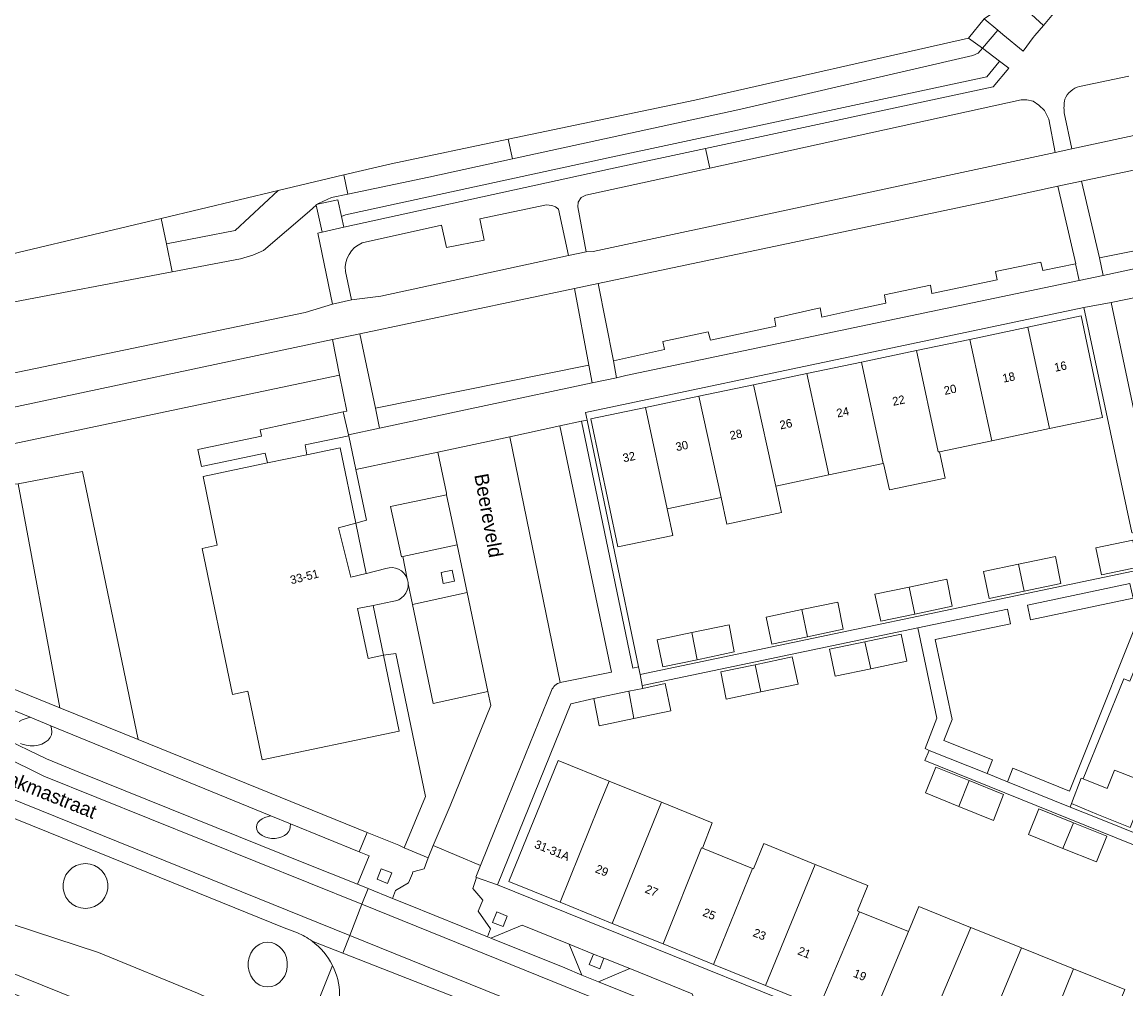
# Model space of a CAD drawing. Header units: metres. Extents: x 151448 to 154749, y 463108 to 465296.
# Tile 432 of 449: x 154322 to 154420, y 465007 to 465093. Entities that reach past the tile are written whole.
import ezdxf
from ezdxf.enums import TextEntityAlignment as Align

# ---------------------------------------------------------------- set-up
doc = ezdxf.new("R2010")
doc.units = ezdxf.units.M
for name, color, linetype, lineweight in [('B-PV-GK-KADEMUUR-G', 253, 'Continuous', 9), ('B-PV-GR-BEPLANTING_CULTUUR_BOSPLANTSOEN-GV', 253, 'Continuous', 9), ('B-PV-GR-BEPLANTING_CULTUUR_HEESTERS-GV', 253, 'Continuous', 9), ('B-PV-GR-GROENVOORZIENING-GV', 253, 'Continuous', 9), ('B-PV-GW-TALUD_KRUIN-G', 253, 'Continuous', 9), ('B-PV-IE-TERREINAFSCHEIDING_KUNSTMATIG_HEKWERK-G', 253, 'Continuous', 9), ('B-PV-OG-BEBOUWING-GV', 1, 'Continuous', 9), ('B-PV-OG-BEBOUWING-T18', 2, 'Continuous', 9), ('B-PV-OG-TERREIN_BEGROEID-GV', 253, 'Continuous', 9), ('B-PV-OG-TERREIN_ERF-GV', 253, 'Continuous', 9), ('B-PV-OG-TERREIN_OEVER-GV', 253, 'Continuous', 9), ('B-PV-OG-TOPOGRAFIE-T18', 2, 'Continuous', 9), ('B-PV-VH-GESLOTENVERHARDING_ASFALT-GV', 253, 'Continuous', 9), ('B-PV-VH-OPENVERHARDING_BETONELEMENT-GV', 253, 'Continuous', 9), ('B-PV-VH-OPENVERHARDING_BETONSTRAATSTEEN-GV', 253, 'Continuous', 9), ('B-PV-VH-OPENVERHARDING_TEGEL-GV', 253, 'Continuous', 9)]:
    doc.layers.add(name, color=color, linetype=linetype, lineweight=lineweight)
doc.styles.add('Drong', font='txt', dxfattribs={"height": 1.8})

msp = doc.modelspace()

# ---------------------------------------------------------------- linework, layer by layer
at = {"layer": 'B-PV-GK-KADEMUUR-G', "flags": 128}
for points in [[(154412.461, 465092.551), (154413.663, 465093.973)], [(154412.461, 465092.551), (154411.719, 465091.673), (154411.555, 465091.479)]]:
    msp.add_lwpolyline(points, dxfattribs=at)
at = {"layer": 'B-PV-GR-BEPLANTING_CULTUUR_BOSPLANTSOEN-GV', "flags": 128}
for points in [[(154350.782, 465077.597), (154350.446, 465079.296), (154344.606, 465077.908), (154340.801, 465074.365), (154334.698, 465073.204), (154335.215, 465070.707), (154341.278, 465071.86), (154342.374, 465072.187), (154343.317, 465072.592), (154347.399, 465076.091), (154347.992, 465076.613), (154347.976, 465076.686), (154348.108, 465076.715), (154348.182, 465076.78), (154349.341, 465077.292)], [(154334.698, 465073.204), (154340.801, 465074.365), (154344.606, 465077.908), (154334.235, 465075.443)], [(154325.262, 465032.027), (154332.186, 465029.222), (154327.257, 465052.987), (154321.558, 465051.894)], [(154346.76, 465002.541), (154346.565, 465002.629), (154337.449, 465006.729), (154328.689, 465010.326), (154317.203, 465014.077), (154300.808, 465020.564), (154299.272, 465021.095), (154282.261, 465026.978), (154276.654, 465028.915), (154269.029, 465031.552), (154268.249, 465030.771), (154267.377, 465029.496), (154266.827, 465028.091), (154267.475, 465028.126), (154271.937, 465028.365), (154320.33, 465008.79), (154342.06, 465000), (154345.21, 464998.725), (154345.736, 465000)]]:
    msp.add_lwpolyline(points, close=True, dxfattribs=at)
at = {"layer": 'B-PV-GR-BEPLANTING_CULTUUR_HEESTERS-GV', "flags": 128}
msp.add_lwpolyline([(154376.562, 465035.662), (154372.003, 465057.557), (154371.514, 465057.451), (154376.064, 465035.563)], close=True, dxfattribs=at)
at = {"layer": 'B-PV-GR-GROENVOORZIENING-GV', "flags": 128}
for points in [[(154359.054, 465044.038), (154359.254, 465043.059), (154360.234, 465043.258), (154360.034, 465044.238)], [(154353.757, 465017.76), (154353.385, 465016.832), (154354.313, 465016.46), (154354.685, 465017.388)], [(154363.997, 465013.93), (154363.625, 465013.002), (154364.553, 465012.63), (154364.925, 465013.558)], [(154373.494, 465009.821), (154372.566, 465010.195), (154372.194, 465009.266), (154373.123, 465008.894)]]:
    msp.add_lwpolyline(points, close=True, dxfattribs=at)
at = {"layer": 'B-PV-GW-TALUD_KRUIN-G', "flags": 128}
for points in [[(154408.418, 465092.143), (154408.882, 465091.759), (154410.665, 465090.282), (154411.555, 465091.479), (154411.719, 465091.673), (154412.461, 465092.551)], [(154365.392, 465080.727), (154385.374, 465085.064), (154406.208, 465089.884), (154406.694, 465090.1), (154407.065, 465090.532)], [(154350.782, 465077.597), (154357.963, 465079.114), (154365.392, 465080.727)], [(154335.215, 465070.707), (154341.278, 465071.86), (154342.374, 465072.187), (154343.317, 465072.592), (154347.399, 465076.091), (154347.992, 465076.613), (154347.976, 465076.686), (154348.108, 465076.715), (154348.182, 465076.78), (154349.341, 465077.292), (154350.782, 465077.597)], [(154316.185, 465066.001), (154319.999, 465067.813), (154335.215, 465070.707)]]:
    msp.add_lwpolyline(points, dxfattribs=at)
at = {"layer": 'B-PV-IE-TERREINAFSCHEIDING_KUNSTMATIG_HEKWERK-G', "flags": 128}
msp.add_lwpolyline([(154401.321, 465039.116), (154403.014, 465031.111), (154401.987, 465028.426), (154402.34, 465028.26)], dxfattribs=at)
at = {"layer": 'B-PV-OG-BEBOUWING-GV', "flags": 128}
for points in [[(154411.073, 465065.794), (154412.998, 465056.8), (154417.71, 465057.79), (154415.82, 465066.79)], [(154405.934, 465064.716), (154407.882, 465055.726), (154412.998, 465056.8), (154411.073, 465065.794)], [(154405.934, 465064.716), (154401.215, 465063.726), (154403.143, 465054.73), (154403.24, 465054.751), (154407.882, 465055.726)], [(154396.345, 465062.704), (154398.244, 465053.701), (154398.291, 465053.711), (154398.83, 465051.365), (154403.749, 465052.418), (154403.24, 465054.751), (154403.143, 465054.73), (154401.215, 465063.726)], [(154398.244, 465053.701), (154396.345, 465062.704), (154391.497, 465061.687), (154393.439, 465052.692)], [(154386.746, 465060.69), (154388.75, 465051.707), (154393.439, 465052.692), (154391.497, 465061.687)], [(154381.91, 465059.676), (154383.903, 465050.691), (154384.4, 465048.339), (154389.25, 465049.35), (154388.75, 465051.707), (154386.746, 465060.69)], [(154377.181, 465058.684), (154379.11, 465049.69), (154383.903, 465050.691), (154381.91, 465059.676)], [(154379.11, 465049.69), (154377.181, 465058.684), (154372.35, 465057.67), (154374.74, 465046.31), (154379.6, 465047.33)], [(154420.4, 465046.91), (154417.11, 465046.23), (154417.61, 465043.82), (154420.87, 465044.5)], [(154410.774, 465042.382), (154414, 465043.06), (154413.53, 465045.47), (154410.253, 465044.786)], [(154410.253, 465044.786), (154407.16, 465044.14), (154407.67, 465041.73), (154410.774, 465042.382)], [(154401.062, 465040.345), (154404.37, 465041.04), (154403.9, 465043.45), (154400.554, 465042.751)], [(154400.554, 465042.751), (154397.53, 465042.12), (154398.04, 465039.71), (154401.062, 465040.345)], [(154391.54, 465038.342), (154394.72, 465039.01), (154394.25, 465041.42), (154391.039, 465040.75)], [(154391.54, 465038.342), (154391.039, 465040.75), (154387.88, 465040.09), (154388.39, 465037.68)], [(154381.77, 465036.299), (154385.06, 465036.99), (154384.59, 465039.4), (154381.295, 465038.712)], [(154381.295, 465038.712), (154378.22, 465038.07), (154378.73, 465035.66), (154381.77, 465036.299)], [(154397.15, 465035.494), (154400.36, 465036.17), (154399.85, 465038.58), (154396.631, 465037.9)], [(154397.15, 465035.494), (154396.631, 465037.9), (154393.51, 465037.24), (154394, 465034.83)], [(154386.914, 465035.861), (154387.399, 465033.449), (154390.71, 465034.14), (154390.2, 465036.55)], [(154386.914, 465035.861), (154383.86, 465035.22), (154384.34, 465032.81), (154387.399, 465033.449)], [(154372.611, 465032.853), (154373.08, 465030.44), (154376.161, 465031.084), (154375.697, 465033.5)], [(154376.936, 465033.76), (154375.697, 465033.5), (154376.161, 465031.084), (154379.44, 465031.77), (154378.94, 465034.18)], [(154369.603, 465014.794), (154373.043, 465023.312), (154373.969, 465025.535), (154369.438, 465027.373), (154365.07, 465016.63)], [(154405.885, 465025.575), (154402.93, 465026.77), (154402.01, 465024.49), (154404.968, 465023.291)], [(154420.148, 465021.41), (154421.734, 465025.352), (154418.764, 465026.509), (154418.115, 465024.887), (154416.001, 465025.733), (154415.818, 465025.806), (154414.953, 465023.536), (154417.201, 465022.602)], [(154373.969, 465025.535), (154373.043, 465023.312), (154369.603, 465014.794), (154374.235, 465012.918), (154378.6, 465023.657)], [(154404.968, 465023.291), (154408.03, 465022.05), (154408.94, 465024.34), (154405.885, 465025.575)], [(154378.752, 465011.089), (154382.149, 465019.625), (154382.241, 465019.588), (154383.104, 465021.831), (154378.6, 465023.657), (154374.235, 465012.918)], [(154415.146, 465021.831), (154412.07, 465023.08), (154411.14, 465020.8), (154414.202, 465019.561)], [(154414.202, 465019.561), (154417.17, 465018.36), (154418.08, 465020.64), (154415.146, 465021.831)], [(154387.837, 465007.41), (154392.232, 465018.145), (154387.671, 465019.992), (154386.746, 465017.763), (154386.666, 465017.796), (154383.225, 465009.278)], [(154378.752, 465011.089), (154383.225, 465009.278), (154386.666, 465017.796), (154382.241, 465019.588), (154382.149, 465019.625)], [(154392.573, 465005.492), (154396.155, 465013.953), (154395.98, 465014.024), (154396.886, 465016.261), (154392.232, 465018.145), (154387.837, 465007.41)], [(154400.509, 465012.19), (154396.155, 465013.953), (154392.573, 465005.492), (154396.957, 465003.716)], [(154400.509, 465012.19), (154396.957, 465003.716), (154401.523, 465001.867), (154406.038, 465012.548), (154406.001, 465012.563), (154401.41, 465014.42)], [(154406.038, 465012.548), (154401.523, 465001.867), (154406.072, 465000.025), (154410.533, 465010.744)], [(154410.805, 464998.108), (154411.564, 465000), (154415.131, 465008.897), (154410.533, 465010.744), (154406.072, 465000.025), (154406.134, 465000)], [(154415.152, 464996.348), (154416.662, 465000), (154418.666, 465004.844), (154418.765, 465004.804), (154419.696, 465007.064), (154415.131, 465008.897), (154411.564, 465000), (154410.805, 464998.108)]]:
    msp.add_lwpolyline(points, close=True, dxfattribs=at)
for points in [[(154354.151, 465044.389), (154352.435, 465043.962), (154352.428, 465043.96), (154351.07, 465043.62), (154349.97, 465048.01), (154351.489, 465048.403), (154350.1, 465055.1), (154347.14, 465054.479), (154343.679, 465053.752)], [(154343.679, 465053.752), (154337.95, 465052.55), (154339.21, 465046.46), (154337.86, 465046.18), (154340.55, 465033.21), (154341.93, 465033.5), (154343.2, 465027.42), (154355.345, 465029.975), (154353.961, 465036.703), (154353.962, 465036.708), (154352.58, 465036.42), (154351.66, 465040.84), (154353.024, 465041.124), (154353.031, 465041.125), (154354.731, 465041.48)]]:
    msp.add_lwpolyline(points, dxfattribs=at)
at = {"layer": 'B-PV-OG-BEBOUWING-GV'}
for points in [[(154356.061, 465043.482, 0.412953), (154354.151, 465044.389)], [(154356.147, 465043.046, 0.073259), (154356.061, 465043.482)], [(154354.731, 465041.48, 0.412477), (154356.147, 465043.046)]]:
    msp.add_lwpolyline(points, format="xyb", dxfattribs=at)
at = {"layer": 'B-PV-OG-TERREIN_BEGROEID-GV', "flags": 128}
for points in [[(154365.003, 465082.461), (154381.544, 465085.922), (154405.811, 465091.424), (154407.225, 465093.156), (154408.428, 465093.971), (154409.134, 465094.277), (154409.966, 465094.303), (154410.694, 465094.182), (154402.549, 465101.702), (154379.823, 465121.193), (154359.255, 465139.036), (154342.384, 465154.082), (154326.939, 465167.472), (154319.864, 465173.738), (154318.461, 465175.664)], [(154279.994, 465093.548), (154280.175, 465092.327), (154280.315, 465081.967), (154296.023, 465070.574), (154298.996, 465070.746), (154300.3, 465071.028), (154302.483, 465071.5), (154303.733, 465071.771), (154306.038, 465072.387), (154308.506, 465072.692), (154310.269, 465072.755), (154313.335, 465071.565), (154314.154, 465071.209), (154315.558, 465071.003), (154334.235, 465075.443), (154344.606, 465077.908), (154350.446, 465079.296), (154354.637, 465080.292), (154365.003, 465082.461)], [(154420.051, 465088.052), (154415.679, 465087.154)], [(154414.32, 465084.805), (154414.988, 465081.613), (154421.996, 465083.116), (154421.231, 465086.859)], [(154286.77, 465056.689), (154287.15, 465054.667), (154335.786, 465064.767), (154346.997, 465067.108), (154349.43, 465067.852), (154348.13, 465074.15), (154348.515, 465074.235), (154347.992, 465076.613), (154347.399, 465076.091), (154343.317, 465072.592), (154342.374, 465072.187), (154341.278, 465071.86), (154335.215, 465070.707), (154319.999, 465067.813), (154316.185, 465066.001), (154310.974, 465064.556), (154295.514, 465061.142), (154293.541, 465060.743)], [(154370.343, 465072.145), (154369.47, 465076.259), (154369.189, 465076.482), (154368.873, 465076.601), (154368.416, 465076.643), (154362.508, 465075.397), (154362.88, 465073.518), (154359.55, 465072.858), (154359.087, 465074.833), (154352.074, 465073.264)], [(154350.577, 465070.737), (154351.1, 465068.209), (154353.713, 465068.544), (154370.343, 465072.145)], [(154346.32, 465012.07), (154345.14, 465012.53), (154324.22, 465021), (154306.14, 465028.32), (154286.58, 465036.22), (154282.505, 465037.868), (154281.791, 465038.163), (154279.765, 465038.999), (154278.69, 465038.541), (154278.382, 465038.346), (154275.747, 465036.222), (154274.603, 465035.198), (154271.948, 465033.566), (154270.619, 465032.823), (154269.395, 465031.918), (154269.029, 465031.552)], [(154321.633, 465030.825), (154321.927, 465030.977), (154322.259, 465031.083), (154322.618, 465031.198), (154318.344, 465032.946)], [(154269.029, 465031.552), (154276.654, 465028.915), (154282.261, 465026.978), (154299.272, 465021.095), (154300.808, 465020.564), (154317.203, 465014.077), (154328.689, 465010.326), (154337.449, 465006.729), (154346.565, 465002.629), (154346.76, 465002.541), (154349.432, 465009.17), (154349.425, 465009.182)], [(154315.93, 465031.41), (154324.07, 465027.52), (154327.08, 465026.28), (154347.04, 465018.24), (154351.641, 465016.383), (154352.68, 465018.9), (154351.805, 465019.258), (154345.719, 465021.748), (154345.671, 465021.448), (154345.638, 465021.241), (154345.542, 465021.043), (154345.386, 465020.863), (154345.177, 465020.709), (154344.925, 465020.586), (154344.64, 465020.502), (154344.335, 465020.458), (154344.023, 465020.458), (154343.718, 465020.502), (154343.433, 465020.586), (154343.181, 465020.709), (154342.972, 465020.863), (154342.816, 465021.043), (154342.72, 465021.241), (154342.687, 465021.448), (154342.72, 465021.655), (154342.816, 465021.853), (154342.972, 465022.033), (154343.181, 465022.187), (154343.433, 465022.31), (154343.718, 465022.394), (154343.963, 465022.466), (154324.457, 465030.445), (154324.499, 465030.159), (154324.537, 465029.901), (154324.499, 465029.643), (154324.387, 465029.395), (154324.205, 465029.17), (154323.961, 465028.977), (154323.667, 465028.825), (154323.335, 465028.719), (154322.979, 465028.665), (154322.615, 465028.665), (154322.259, 465028.719), (154321.927, 465028.825), (154321.756, 465028.88)], [(154321.756, 465028.88), (154321.927, 465028.825), (154322.259, 465028.719), (154322.615, 465028.665), (154322.979, 465028.665), (154323.335, 465028.719), (154323.667, 465028.825), (154323.961, 465028.977), (154324.205, 465029.17), (154324.387, 465029.395), (154324.499, 465029.643), (154324.537, 465029.901), (154324.499, 465030.159), (154324.457, 465030.445), (154322.618, 465031.198), (154322.259, 465031.083), (154321.927, 465030.977), (154321.633, 465030.825)]]:
    msp.add_lwpolyline(points, dxfattribs=at)
for points in [[(154412.461, 465092.551), (154410.694, 465094.182), (154409.966, 465094.303), (154409.134, 465094.277), (154408.428, 465093.971), (154407.225, 465093.156), (154408.418, 465092.143), (154408.882, 465091.759), (154410.665, 465090.282), (154411.555, 465091.479), (154411.719, 465091.673)], [(154365.003, 465082.461), (154365.392, 465080.727), (154385.374, 465085.064), (154406.208, 465089.884), (154406.694, 465090.1), (154407.065, 465090.532), (154405.811, 465091.424), (154381.544, 465085.922)], [(154408.582, 465089.379), (154407.065, 465090.532), (154406.694, 465090.1), (154406.208, 465089.884), (154385.374, 465085.064), (154365.392, 465080.727), (154357.963, 465079.114), (154350.782, 465077.597), (154349.341, 465077.292), (154348.182, 465076.78), (154348.108, 465076.715), (154349.89, 465077.106), (154350.217, 465075.618), (154350.587, 465075.769), (154373.859, 465080.827), (154407.459, 465088.013), (154408.523, 465089.307)], [(154382.513, 465081.655), (154408.006, 465087.107), (154409.39, 465088.766), (154408.582, 465089.379), (154408.523, 465089.307), (154407.459, 465088.013), (154373.859, 465080.827), (154350.587, 465075.769), (154350.217, 465075.618), (154350.428, 465074.655), (154374.07, 465079.849)], [(154382.882, 465079.909), (154371.898, 465077.505), (154371.48, 465077.3), (154371.218, 465076.877), (154371.195, 465076.484), (154371.93, 465072.489), (154372.529, 465072.505), (154390.063, 465076.266), (154413.52, 465081.298), (154412.945, 465084.234), (154412.556, 465085.021), (154412.047, 465085.503), (154411.552, 465085.844), (154411.002, 465085.971), (154410.48, 465085.948)], [(154350.446, 465079.296), (154350.782, 465077.597), (154357.963, 465079.114), (154365.392, 465080.727), (154365.003, 465082.461), (154354.637, 465080.292)], [(154417.453, 465071.96), (154423.756, 465073.232), (154422.359, 465079.867), (154422.125, 465080.082), (154415.842, 465078.74)], [(154374.337, 465062.797), (154378.86, 465063.81), (154378.73, 465064.529), (154382.74, 465065.39), (154382.94, 465064.64), (154388.75, 465065.89), (154388.61, 465066.61), (154392.67, 465067.519), (154392.81, 465066.69), (154396.003, 465067.391), (154398.5, 465067.94), (154398.37, 465068.67), (154402.44, 465069.529), (154402.58, 465068.779), (154408.37, 465070), (154408.23, 465070.75), (154412.25, 465071.57), (154412.42, 465070.829), (154415.322, 465071.421), (154415.333, 465071.423), (154413.75, 465078.293), (154407.495, 465076.958), (154372.993, 465069.673)], [(154315.558, 465071.003), (154316.185, 465066.001), (154319.999, 465067.813), (154335.215, 465070.707), (154334.698, 465073.204), (154334.235, 465075.443)], [(154353.24, 465058.602), (154372.17, 465062.437), (154370.877, 465069.226), (154351.855, 465065.209), (154353.23, 465058.6)], [(154287.627, 465051.581), (154288.031, 465048.834), (154290.88, 465049.084), (154350.059, 465061.527), (154349.43, 465064.697)], [(154290.88, 465049.084), (154290.782, 465046.035), (154319.043, 465034.546), (154325.262, 465032.027), (154321.558, 465051.894)], [(154345.719, 465021.748), (154343.963, 465022.466), (154343.718, 465022.394), (154343.433, 465022.31), (154343.181, 465022.187), (154342.972, 465022.033), (154342.816, 465021.853), (154342.72, 465021.655), (154342.687, 465021.448), (154342.72, 465021.241), (154342.816, 465021.043), (154342.972, 465020.863), (154343.181, 465020.709), (154343.433, 465020.586), (154343.718, 465020.502), (154344.023, 465020.458), (154344.335, 465020.458), (154344.64, 465020.502), (154344.925, 465020.586), (154345.177, 465020.709), (154345.386, 465020.863), (154345.542, 465021.043), (154345.638, 465021.241), (154345.671, 465021.448)], [(154329.413, 465016.842), (154329.244, 465017.222), (154328.999, 465017.558), (154328.69, 465017.836), (154328.33, 465018.044), (154327.935, 465018.173), (154327.521, 465018.216), (154327.107, 465018.173), (154326.712, 465018.044), (154326.352, 465017.836), (154326.043, 465017.558), (154325.798, 465017.221), (154325.629, 465016.842), (154325.543, 465016.435), (154325.543, 465016.019), (154325.629, 465015.612), (154325.798, 465015.232), (154326.043, 465014.896), (154326.352, 465014.618), (154326.712, 465014.41), (154327.107, 465014.281), (154327.521, 465014.238), (154327.935, 465014.281), (154328.33, 465014.41), (154328.69, 465014.618), (154328.999, 465014.896), (154329.244, 465015.233), (154329.413, 465015.612), (154329.499, 465016.019), (154329.499, 465016.435)], [(154329.413, 465016.842), (154329.499, 465016.435), (154329.499, 465016.019), (154329.413, 465015.612), (154329.244, 465015.233), (154328.999, 465014.896), (154328.69, 465014.618), (154328.33, 465014.41), (154327.935, 465014.281), (154327.521, 465014.238), (154327.107, 465014.281), (154326.712, 465014.41), (154326.352, 465014.618), (154326.043, 465014.896), (154325.798, 465015.232), (154325.629, 465015.612), (154325.543, 465016.019), (154325.543, 465016.435), (154325.629, 465016.842), (154325.798, 465017.221), (154326.043, 465017.558), (154326.352, 465017.836), (154326.712, 465018.044), (154327.107, 465018.173), (154327.521, 465018.216), (154327.935, 465018.173), (154328.33, 465018.044), (154328.69, 465017.836), (154328.999, 465017.558), (154329.244, 465017.222)], [(154343.32, 465011.211), (154343.682, 465011.254), (154344.044, 465011.211), (154344.39, 465011.082), (154344.705, 465010.874), (154344.975, 465010.596), (154345.189, 465010.26), (154345.337, 465009.88), (154345.412, 465009.473), (154345.412, 465009.057), (154345.337, 465008.65), (154345.189, 465008.271), (154344.975, 465007.934), (154344.705, 465007.656), (154344.39, 465007.448), (154344.044, 465007.319), (154343.682, 465007.276), (154343.32, 465007.319), (154342.974, 465007.448), (154342.659, 465007.656), (154342.389, 465007.934), (154342.175, 465008.27), (154342.027, 465008.65), (154341.952, 465009.057), (154341.952, 465009.473), (154342.027, 465009.88), (154342.175, 465010.259), (154342.389, 465010.596), (154342.659, 465010.874), (154342.974, 465011.082)], [(154343.32, 465011.211), (154342.974, 465011.082), (154342.659, 465010.874), (154342.389, 465010.596), (154342.175, 465010.259), (154342.027, 465009.88), (154341.952, 465009.473), (154341.952, 465009.057), (154342.027, 465008.65), (154342.175, 465008.27), (154342.389, 465007.934), (154342.659, 465007.656), (154342.974, 465007.448), (154343.32, 465007.319), (154343.682, 465007.276), (154344.044, 465007.319), (154344.39, 465007.448), (154344.705, 465007.656), (154344.975, 465007.934), (154345.189, 465008.271), (154345.337, 465008.65), (154345.412, 465009.057), (154345.412, 465009.473), (154345.337, 465009.88), (154345.189, 465010.26), (154344.975, 465010.596), (154344.705, 465010.874), (154344.39, 465011.082), (154344.044, 465011.211), (154343.682, 465011.254)]]:
    msp.add_lwpolyline(points, close=True, dxfattribs=at)
at = {"layer": 'B-PV-OG-TERREIN_BEGROEID-GV'}
for points in [[(154415.679, 465087.154, 0.228196), (154414.354, 465086.007)], [(154414.354, 465086.007, 0.07491), (154414.32, 465084.805)], [(154352.074, 465073.264, 0.34147), (154350.577, 465070.737)], [(154347.617, 465011.336, 0.06159), (154346.32, 465012.07)], [(154349.425, 465009.182, 0.117646), (154347.617, 465011.336)]]:
    msp.add_lwpolyline(points, format="xyb", dxfattribs=at)
at = {"layer": 'B-PV-OG-TERREIN_ERF-GV', "flags": 128}
for points in [[(154372.003, 465057.557), (154376.562, 465035.662), (154376.7, 465034.998), (154421.55, 465044.39), (154421.97, 465045.42), (154422.495, 465046.707), (154420.3, 465047.6), (154416.045, 465067.545), (154396.83, 465063.487), (154371.865, 465058.215)], [(154412.998, 465056.8), (154407.882, 465055.726), (154403.24, 465054.751), (154403.749, 465052.418), (154398.83, 465051.365), (154398.291, 465053.711), (154398.244, 465053.701), (154393.439, 465052.692), (154388.75, 465051.707), (154389.25, 465049.35), (154384.4, 465048.339), (154383.903, 465050.691), (154379.11, 465049.69), (154379.6, 465047.33), (154374.74, 465046.31), (154372.35, 465057.67), (154377.181, 465058.684), (154381.91, 465059.676), (154386.746, 465060.69), (154391.497, 465061.687), (154396.345, 465062.704), (154401.215, 465063.726), (154405.934, 465064.716), (154411.073, 465065.794), (154415.82, 465066.79), (154417.71, 465057.79)], [(154350.39, 465058.279), (154343.02, 465056.69), (154343.14, 465056.12), (154337.5, 465054.95), (154337.81, 465053.43), (154343.45, 465054.63), (154343.679, 465053.752), (154347.14, 465054.479), (154347.01, 465055.37), (154350.88, 465056.17), (154350.856, 465056.259)], [(154351.505, 465053.174), (154350.88, 465056.17), (154347.01, 465055.37), (154347.14, 465054.479), (154350.1, 465055.1), (154351.489, 465048.403), (154352.44, 465048.68)], [(154351.489, 465048.403), (154349.97, 465048.01), (154351.07, 465043.62), (154352.428, 465043.96)], [(154376.7, 465034.998), (154376.888, 465034.003), (154376.92, 465034.01), (154401.321, 465039.116), (154409.269, 465040.779), (154409.544, 465039.478), (154402.868, 465038.081), (154404.365, 465031.006), (154403.65, 465029.135), (154407.938, 465027.411), (154407.473, 465026.197), (154409.283, 465025.469), (154409.748, 465026.683), (154414.786, 465024.657), (154422.32, 465043.51), (154423.02, 465045.29), (154423.431, 465046.326), (154422.495, 465046.707), (154421.97, 465045.42), (154421.55, 465044.39)], [(154424.5, 465045.13), (154424.783, 465045.776), (154423.431, 465046.326), (154423.02, 465045.29), (154422.32, 465043.51), (154414.786, 465024.657), (154409.748, 465026.683), (154409.283, 465025.469), (154414.84, 465023.234), (154414.953, 465023.536), (154415.818, 465025.806), (154416.001, 465025.733), (154419.605, 465034.608), (154420.14, 465034.39)], [(154420.4, 465046.91), (154420.87, 465044.5), (154417.61, 465043.82), (154417.11, 465046.23)], [(154410.253, 465044.786), (154413.53, 465045.47), (154414, 465043.06), (154410.774, 465042.382), (154407.67, 465041.73), (154407.16, 465044.14)], [(154400.554, 465042.751), (154403.9, 465043.45), (154404.37, 465041.04), (154401.062, 465040.345), (154398.04, 465039.71), (154397.53, 465042.12)], [(154420.143, 465043.054), (154420.418, 465041.753), (154411.316, 465039.849), (154411.041, 465041.15)], [(154420.143, 465043.054), (154411.041, 465041.15), (154411.316, 465039.849), (154420.418, 465041.753)], [(154391.039, 465040.75), (154394.25, 465041.42), (154394.72, 465039.01), (154391.54, 465038.342), (154388.39, 465037.68), (154387.88, 465040.09)], [(154353.024, 465041.124), (154351.66, 465040.84), (154352.58, 465036.42), (154353.962, 465036.708)], [(154402.34, 465028.26), (154407.473, 465026.197), (154407.938, 465027.411), (154403.65, 465029.135), (154404.365, 465031.006), (154402.868, 465038.081), (154409.544, 465039.478), (154409.269, 465040.779), (154401.321, 465039.116), (154403.014, 465031.111), (154401.987, 465028.426)], [(154381.77, 465036.299), (154378.73, 465035.66), (154378.22, 465038.07), (154381.295, 465038.712), (154384.59, 465039.4), (154385.06, 465036.99)], [(154447.152, 465009.083), (154401.94, 465027.36), (154402.34, 465028.26), (154401.987, 465028.426), (154403.014, 465031.111), (154401.321, 465039.116), (154376.92, 465034.01), (154376.888, 465034.003), (154376.936, 465033.76), (154378.94, 465034.18), (154379.44, 465031.77), (154376.161, 465031.084), (154373.08, 465030.44), (154372.611, 465032.853), (154370.57, 465032.39), (154364.06, 465016.339), (154404.451, 465000), (154438.02, 464986.42), (154438.251, 464986.993), (154438.256, 464987.005), (154443.497, 465000), (154447.16, 465009.08)], [(154396.631, 465037.9), (154399.85, 465038.58), (154400.36, 465036.17), (154397.15, 465035.494), (154394, 465034.83), (154393.51, 465037.24)], [(154387.399, 465033.449), (154384.34, 465032.81), (154383.86, 465035.22), (154386.914, 465035.861), (154390.2, 465036.55), (154390.71, 465034.14)], [(154405.885, 465025.575), (154408.94, 465024.34), (154408.03, 465022.05), (154404.968, 465023.291), (154402.01, 465024.49), (154402.93, 465026.77)], [(154415.146, 465021.831), (154418.08, 465020.64), (154417.17, 465018.36), (154414.202, 465019.561), (154411.14, 465020.8), (154412.07, 465023.08)]]:
    msp.add_lwpolyline(points, close=True, dxfattribs=at)
for points in [[(154321.558, 465051.894), (154327.257, 465052.987), (154332.186, 465029.222), (154352.506, 465020.99), (154355.32, 465019.85), (154355.79, 465019.61), (154357.67, 465024.155), (154355.06, 465036.84), (154353.962, 465036.708), (154353.961, 465036.703), (154355.345, 465029.975), (154343.2, 465027.42), (154341.93, 465033.5), (154340.55, 465033.21), (154337.86, 465046.18), (154339.21, 465046.46), (154337.95, 465052.55), (154343.679, 465053.752), (154343.45, 465054.63), (154337.81, 465053.43), (154337.5, 465054.95), (154343.14, 465056.12), (154343.02, 465056.69), (154350.39, 465058.279), (154350.69, 465058.344), (154350.059, 465061.527), (154290.88, 465049.084)], [(154420.14, 465034.39), (154419.605, 465034.608), (154416.001, 465025.733), (154418.115, 465024.887), (154418.764, 465026.509), (154421.734, 465025.352)], [(154392.573, 465005.492), (154387.837, 465007.41), (154383.225, 465009.278), (154378.752, 465011.089), (154374.235, 465012.918), (154369.603, 465014.794), (154365.07, 465016.63), (154369.438, 465027.373), (154373.969, 465025.535), (154378.6, 465023.657), (154383.104, 465021.831), (154382.241, 465019.588), (154386.666, 465017.796), (154386.746, 465017.763), (154387.671, 465019.992), (154392.232, 465018.145), (154396.886, 465016.261), (154395.98, 465014.024), (154396.155, 465013.953), (154400.509, 465012.19), (154401.41, 465014.42), (154406.001, 465012.563), (154406.038, 465012.548), (154410.533, 465010.744), (154415.131, 465008.897), (154419.696, 465007.064)], [(154420.148, 465021.41), (154417.201, 465022.602), (154414.953, 465023.536), (154414.84, 465023.234), (154417.096, 465022.327), (154447.554, 465010.08)]]:
    msp.add_lwpolyline(points, dxfattribs=at)
at = {"layer": 'B-PV-OG-TERREIN_OEVER-GV', "flags": 128}
msp.add_lwpolyline([(154410.694, 465094.182), (154412.461, 465092.551), (154413.663, 465093.973), (154400.858, 465105.593), (154325.487, 465172), (154321.376, 465176.326), (154319.43, 465177.907), (154318.629, 465178.198), (154312.136, 465178.216), (154310.123, 465177.636), (154307.478, 465176.736), (154302.712, 465175.661), (154297.103, 465174.644), (154291.694, 465173.748), (154286.945, 465173.726)], dxfattribs=at)
at = {"layer": 'B-PV-VH-GESLOTENVERHARDING_ASFALT-GV', "flags": 128}
for points in [[(154285.453, 465051.105), (154286.069, 465051.237), (154287.627, 465051.581), (154349.43, 465064.697), (154351.855, 465065.209), (154370.877, 465069.226), (154372.993, 465069.673), (154407.495, 465076.958), (154413.75, 465078.293), (154415.842, 465078.74), (154422.125, 465080.082), (154421.996, 465083.116), (154414.988, 465081.613), (154413.52, 465081.298), (154390.063, 465076.266), (154372.529, 465072.505), (154371.93, 465072.489), (154370.343, 465072.145), (154353.713, 465068.544), (154351.1, 465068.209), (154349.43, 465067.852)], [(154349.43, 465067.852), (154346.997, 465067.108), (154335.786, 465064.767), (154287.15, 465054.667), (154285.527, 465054.281), (154283.745, 465054.234)], [(154347.617, 465011.336), (154350.344, 465010.268), (154350.962, 465011.854), (154315.27, 465026.28), (154301.53, 465031.99), (154283.428, 465039.113), (154282.362, 465039.544), (154281.791, 465038.163), (154282.505, 465037.868), (154286.58, 465036.22), (154306.14, 465028.32), (154324.22, 465021), (154345.14, 465012.53), (154346.32, 465012.07)], [(154382.446, 465003.94), (154373.027, 465007.723), (154371.537, 465008.333), (154370.038, 465008.961), (154363.464, 465011.616), (154363.457, 465011.613), (154363.167, 465011.734), (154356.162, 465014.558), (154354.759, 465015.124), (154352.578, 465016.005), (154352.017, 465014.618), (154438.897, 464979.446)], [(154361.575, 465005.873), (154361.571, 465005.863), (154367.718, 465003.45), (154437.353, 464975.288), (154437.869, 464976.679), (154350.962, 465011.854), (154350.344, 465010.268), (154353.879, 465008.884), (154361.143, 465006.038)]]:
    msp.add_lwpolyline(points, dxfattribs=at)
for points in [[(154283.563, 465043.813), (154283.009, 465042.419), (154287.552, 465040.636), (154302.76, 465035.13), (154316.59, 465029.55), (154323.832, 465025.971), (154352.017, 465014.618), (154352.578, 465016.005), (154351.641, 465016.383), (154347.04, 465018.24), (154327.08, 465026.28), (154324.07, 465027.52), (154315.93, 465031.41), (154309.2, 465034.15), (154303.117, 465036.583), (154301.607, 465037.187), (154301.55, 465037.21), (154299.64, 465037.89), (154288.08, 465042.04), (154283.632, 465043.786)], [(154315.32, 465026.4), (154315.27, 465026.28), (154350.962, 465011.854), (154352.017, 465014.618), (154323.832, 465025.971), (154316.59, 465029.55), (154316.55, 465029.43)], [(154437.869, 464976.679), (154438.897, 464979.446), (154352.017, 465014.618), (154350.962, 465011.854)]]:
    msp.add_lwpolyline(points, close=True, dxfattribs=at)
at = {"layer": 'B-PV-VH-GESLOTENVERHARDING_ASFALT-GV'}
msp.add_lwpolyline([(154346.32, 465012.07, -0.06159), (154347.617, 465011.336)], format="xyb", dxfattribs=at)
at = {"layer": 'B-PV-VH-OPENVERHARDING_BETONELEMENT-GV', "flags": 128}
msp.add_lwpolyline([(154407.065, 465090.532), (154408.418, 465092.143), (154407.225, 465093.156), (154405.811, 465091.424)], close=True, dxfattribs=at)
at = {"layer": 'B-PV-VH-OPENVERHARDING_BETONSTRAATSTEEN-GV', "flags": 128}
for points in [[(154413.663, 465093.973), (154412.461, 465092.551), (154411.719, 465091.673), (154411.555, 465091.479), (154410.665, 465090.282), (154408.882, 465091.759), (154408.418, 465092.143), (154407.065, 465090.532), (154408.582, 465089.379), (154409.39, 465088.766), (154408.006, 465087.107), (154382.513, 465081.655), (154382.882, 465079.909), (154410.48, 465085.948), (154411.002, 465085.971), (154411.552, 465085.844), (154412.047, 465085.503), (154412.556, 465085.021), (154412.945, 465084.234), (154413.52, 465081.298), (154414.988, 465081.613), (154414.32, 465084.805)], [(154415.679, 465087.154), (154420.051, 465088.052)], [(154382.882, 465079.909), (154382.513, 465081.655), (154374.07, 465079.849), (154350.428, 465074.655), (154348.515, 465074.235), (154348.13, 465074.15), (154349.43, 465067.852), (154351.1, 465068.209), (154350.577, 465070.737)], [(154352.074, 465073.264), (154359.087, 465074.833), (154359.55, 465072.858), (154362.88, 465073.518), (154362.508, 465075.397), (154368.416, 465076.643), (154368.873, 465076.601), (154369.189, 465076.482), (154369.47, 465076.259), (154370.343, 465072.145), (154371.93, 465072.489), (154371.195, 465076.484), (154371.218, 465076.877), (154371.48, 465077.3), (154371.898, 465077.505), (154382.882, 465079.909)], [(154369.621, 465034.28), (154365.154, 465056.081), (154358.774, 465054.703), (154359.55, 465051.079), (154359.55, 465050.94), (154360.49, 465046.49), (154361.37, 465042.26), (154363.21, 465033.48), (154363.46, 465032.25), (154359.86, 465023.35), (154358.366, 465019.82), (154362.554, 465018.048), (154363.85, 465021.26), (154368.862, 465033.58)], [(154356.147, 465043.046), (154356.513, 465041.197), (154361.37, 465042.26), (154360.49, 465046.49), (154355.67, 465045.458), (154356.061, 465043.482)], [(154361.143, 465006.038), (154353.879, 465008.884), (154350.344, 465010.268), (154347.617, 465011.336)], [(154349.425, 465009.182), (154349.432, 465009.17)]]:
    msp.add_lwpolyline(points, dxfattribs=at)
at = {"layer": 'B-PV-VH-OPENVERHARDING_BETONSTRAATSTEEN-GV'}
for points in [[(154414.354, 465086.007, -0.228196), (154415.679, 465087.154)], [(154414.32, 465084.805, -0.07491), (154414.354, 465086.007)], [(154350.577, 465070.737, -0.34147), (154352.074, 465073.264)], [(154356.061, 465043.482, -0.073259), (154356.147, 465043.046)], [(154368.862, 465033.58, -0.241967), (154369.621, 465034.28)], [(154347.617, 465011.336, -0.117646), (154349.425, 465009.182)], [(154349.432, 465009.17, -0.220963), (154349.57, 465004.065)]]:
    msp.add_lwpolyline(points, format="xyb", dxfattribs=at)
at = {"layer": 'B-PV-VH-OPENVERHARDING_BETONSTRAATSTEEN-GV', "flags": 128}
for points in [[(154417.772, 465070.379), (154424.061, 465071.73), (154424.029, 465071.886), (154423.756, 465073.232), (154417.453, 465071.96)], [(154374.337, 465062.797), (154374.62, 465061.308), (154375.452, 465061.508), (154396.318, 465065.899), (154415.629, 465069.948), (154415.322, 465071.421), (154412.42, 465070.829), (154412.25, 465071.57), (154408.23, 465070.75), (154408.37, 465070), (154402.58, 465068.779), (154402.44, 465069.529), (154398.37, 465068.67), (154398.5, 465067.94), (154396.003, 465067.391), (154392.81, 465066.69), (154392.67, 465067.519), (154388.61, 465066.61), (154388.75, 465065.89), (154382.94, 465064.64), (154382.74, 465065.39), (154378.73, 465064.529), (154378.86, 465063.81)], [(154423.393, 465068.993), (154418.485, 465067.974), (154422.61, 465048.31), (154427.47, 465049.339)], [(154353.24, 465058.602), (154353.589, 465056.837), (154372.447, 465060.85), (154372.17, 465062.437)], [(154369.601, 465057.038), (154365.154, 465056.081), (154369.621, 465034.28), (154374.18, 465035.19)], [(154343.963, 465022.466), (154345.719, 465021.748), (154351.805, 465019.258), (154352.506, 465020.99), (154332.186, 465029.222), (154325.262, 465032.027), (154319.043, 465034.546), (154290.782, 465046.035), (154290.88, 465049.084), (154288.031, 465048.834), (154287.627, 465051.581), (154286.069, 465051.237), (154286.607, 465045.937), (154303.008, 465039.14), (154304.147, 465038.68), (154318.344, 465032.946), (154322.618, 465031.198), (154324.457, 465030.445)], [(154360.49, 465046.49), (154359.55, 465050.94), (154354.563, 465049.906), (154355.54, 465045.43), (154355.67, 465045.458)], [(154359.054, 465044.038), (154360.034, 465044.238), (154360.234, 465043.258), (154359.254, 465043.059)], [(154363.21, 465033.48), (154361.37, 465042.26), (154356.513, 465041.197), (154358.36, 465032.42)], [(154371.537, 465008.333), (154370.401, 465011.067), (154366.24, 465012.76), (154363.464, 465011.616), (154370.038, 465008.961)], [(154371.537, 465008.333), (154373.027, 465007.723), (154375.78, 465008.9), (154373.494, 465009.821), (154373.123, 465008.894), (154372.194, 465009.266), (154372.566, 465010.195), (154370.401, 465011.067)], [(154382.446, 465003.94), (154381.31, 465006.68), (154375.78, 465008.9), (154373.027, 465007.723)]]:
    msp.add_lwpolyline(points, close=True, dxfattribs=at)
at = {"layer": 'B-PV-VH-OPENVERHARDING_TEGEL-GV', "flags": 128}
for points in [[(154415.322, 465071.421), (154415.629, 465069.948), (154417.772, 465070.379), (154417.453, 465071.96), (154415.842, 465078.74), (154413.75, 465078.293), (154415.333, 465071.423)], [(154348.515, 465074.235), (154350.428, 465074.655), (154350.217, 465075.618), (154349.89, 465077.106), (154348.108, 465076.715), (154347.976, 465076.686), (154347.992, 465076.613)], [(154374.62, 465061.308), (154374.337, 465062.797), (154372.993, 465069.673), (154370.877, 465069.226), (154372.17, 465062.437), (154372.447, 465060.85)], [(154353.589, 465056.837), (154353.24, 465058.602), (154353.23, 465058.6), (154351.855, 465065.209), (154349.43, 465064.697), (154350.059, 465061.527), (154350.69, 465058.344), (154350.39, 465058.279), (154350.856, 465056.259)], [(154402.34, 465028.26), (154401.94, 465027.36), (154447.152, 465009.083), (154447.554, 465010.08), (154417.096, 465022.327), (154414.84, 465023.234), (154409.283, 465025.469), (154407.473, 465026.197)], [(154357.909, 465018.739), (154355.79, 465019.61), (154355.32, 465019.85), (154352.506, 465020.99), (154351.805, 465019.258), (154352.68, 465018.9), (154351.641, 465016.383), (154352.578, 465016.005), (154354.759, 465015.124), (154355.007, 465015.841), (154356.172, 465016.499), (154356.509, 465017.334), (154356.567, 465017.49), (154357.549, 465017.761)], [(154354.759, 465015.124), (154356.162, 465014.558), (154363.167, 465011.734), (154363.452, 465012.428), (154362.349, 465014.001), (154362.749, 465014.979), (154361.86, 465016.01), (154362.194, 465016.999), (154362.14, 465017.021), (154362.554, 465018.048), (154358.366, 465019.82), (154357.909, 465018.739), (154357.549, 465017.761), (154356.567, 465017.49), (154356.509, 465017.334), (154356.172, 465016.499), (154355.007, 465015.841)], [(154353.757, 465017.76), (154354.685, 465017.388), (154354.313, 465016.46), (154353.385, 465016.832)], [(154363.997, 465013.93), (154364.925, 465013.558), (154364.553, 465012.63), (154363.625, 465013.002)], [(154344.625, 464997.21), (154345.21, 464998.725), (154342.06, 465000), (154320.33, 465008.79), (154319.578, 465007.276), (154321.04, 465006.72), (154329.249, 465003.428), (154329.284, 465003.514), (154338.986, 464999.51), (154338.981, 464999.498)]]:
    msp.add_lwpolyline(points, close=True, dxfattribs=at)
for points in [[(154424.061, 465071.73), (154417.772, 465070.379), (154415.629, 465069.948), (154396.318, 465065.899), (154375.452, 465061.508), (154374.62, 465061.308), (154372.447, 465060.85), (154353.589, 465056.837), (154350.856, 465056.259), (154350.88, 465056.17), (154351.505, 465053.174), (154358.774, 465054.703), (154365.154, 465056.081), (154369.601, 465057.038), (154371.514, 465057.451), (154372.003, 465057.557), (154371.865, 465058.215), (154396.83, 465063.487), (154416.045, 465067.545), (154418.485, 465067.974), (154423.393, 465068.993)], [(154428.012, 465046.94), (154427.47, 465049.339), (154422.61, 465048.31), (154418.485, 465067.974), (154416.045, 465067.545), (154420.3, 465047.6), (154422.495, 465046.707), (154423.431, 465046.326), (154424.783, 465045.776)], [(154375.697, 465033.5), (154376.936, 465033.76), (154376.888, 465034.003), (154376.7, 465034.998), (154376.562, 465035.662), (154376.064, 465035.563), (154371.514, 465057.451), (154369.601, 465057.038), (154374.18, 465035.19), (154369.621, 465034.28)], [(154358.774, 465054.703), (154351.505, 465053.174), (154352.44, 465048.68), (154351.489, 465048.403), (154352.428, 465043.96), (154352.435, 465043.962), (154354.151, 465044.389)], [(154356.061, 465043.482), (154355.67, 465045.458), (154355.54, 465045.43), (154354.563, 465049.906), (154359.55, 465050.94), (154359.55, 465051.079), (154358.774, 465054.703)], [(154353.962, 465036.708), (154355.06, 465036.84), (154357.67, 465024.155), (154355.79, 465019.61), (154357.909, 465018.739), (154358.366, 465019.82), (154359.86, 465023.35), (154363.46, 465032.25), (154363.21, 465033.48), (154358.36, 465032.42), (154356.513, 465041.197), (154356.147, 465043.046)], [(154354.731, 465041.48), (154353.031, 465041.125), (154353.024, 465041.124), (154353.962, 465036.708)], [(154368.862, 465033.58), (154363.85, 465021.26), (154362.554, 465018.048), (154362.14, 465017.021), (154362.194, 465016.999), (154364.06, 465016.339), (154370.57, 465032.39), (154372.611, 465032.853), (154375.697, 465033.5)], [(154404.451, 465000), (154364.06, 465016.339), (154362.194, 465016.999), (154361.86, 465016.01), (154362.749, 465014.979), (154362.349, 465014.001), (154363.452, 465012.428), (154363.167, 465011.734), (154363.457, 465011.613), (154363.464, 465011.616), (154366.24, 465012.76), (154370.401, 465011.067), (154372.566, 465010.195), (154373.494, 465009.821), (154375.78, 465008.9), (154381.31, 465006.68)], [(154349.432, 465009.17), (154346.76, 465002.541), (154345.736, 465000), (154345.21, 464998.725), (154344.625, 464997.21), (154322.648, 464943.187), (154321.916, 464941.387), (154323.766, 464940.632), (154323.798, 464940.711), (154325.566, 464939.968), (154325.541, 464939.908), (154326.392, 464939.561), (154332.067, 464937.238), (154334.573, 464936.213), (154377.72, 464918.75), (154379.252, 464915.459), (154380.305, 464918.058)]]:
    msp.add_lwpolyline(points, dxfattribs=at)
at = {"layer": 'B-PV-VH-OPENVERHARDING_TEGEL-GV'}
for points in [[(154354.151, 465044.389, -0.412953), (154356.061, 465043.482)], [(154356.147, 465043.046, -0.412477), (154354.731, 465041.48)], [(154369.621, 465034.28, 0.241967), (154368.862, 465033.58)], [(154349.57, 465004.065, 0.220963), (154349.432, 465009.17)]]:
    msp.add_lwpolyline(points, format="xyb", dxfattribs=at)

# ---------------------------------------------------------------- texts
at = {"layer": 'B-PV-OG-BEBOUWING-T18', "style": 'Drong'}
for s, rotation, p in [('16', 11.8, (154413.977, 465062.316)), ('18', 11.8, (154409.39, 465061.354)), ('20', 11.8, (154404.199, 465060.265)), ('22', 11.8, (154399.623, 465059.305)), ('24', 11.8, (154394.673, 465058.266)), ('26', 11.8, (154389.633, 465057.209)), ('28', 11.8, (154385.205, 465056.28)), ('30', 11.8, (154380.407, 465055.274)), ('32', 11.8, (154375.721, 465054.29)), ('33-51', 14.1, (154346.936, 465043.662)), ('31-31A', 338, (154368.908, 465019.391)), ('29', 338, (154373.317, 465017.605)), ('27', 338, (154377.732, 465015.818)), ('25', 338, (154382.842, 465013.748)), ('23', 338, (154387.3, 465011.943)), ('21', 338, (154391.269, 465010.336)), ('19', 338, (154396.199, 465008.339))]:
    msp.add_text(s, height=0.75, rotation=rotation, dxfattribs=at).set_placement(p, align=Align.MIDDLE)
at = {"layer": 'B-PV-OG-TOPOGRAFIE-T18', "style": 'Drong'}
for s, rotation, p in [('Beereveld', 280.2, (154363.301, 465049.098)), ('Elly Takmastraat', 338, (154322.584, 465024.933))]:
    msp.add_text(s, height=1.25, rotation=rotation, dxfattribs=at).set_placement(p, align=Align.MIDDLE)

doc.saveas('drawing.dxf')
